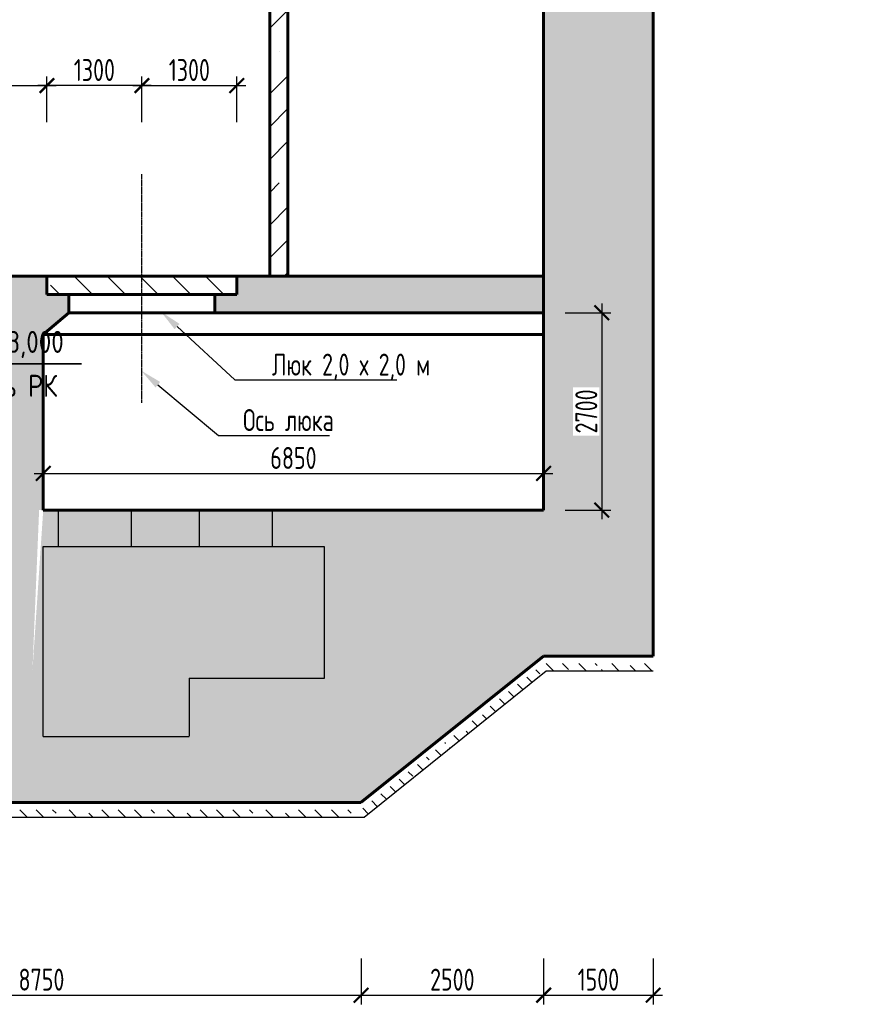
# Model space of a CAD drawing. Header units: millimetres. Extents: x 214111 to 284873, y 268617 to 319354.
# Tile 592 of 656: x 266096 to 277769, y 270625 to 284098. Entities that reach past the tile are written whole.
import ezdxf
from ezdxf import colors
from ezdxf.entities.mleader import LeaderData, LeaderLine
from ezdxf.enums import TextEntityAlignment as Align
from ezdxf.math import Vec2, Vec3

# ---------------------------------------------------------------- set-up
doc = ezdxf.new("R2010")
doc.units = ezdxf.units.MM
doc.linetypes.add('CENTER2', pattern=[28.575, 19.05, -3.175, 3.175, -3.175])
doc.linetypes.add('ГТО-1 Пунктир', pattern=[7, 5, -2])
doc.layers.get('0').update_dxf_attribs({"color": 250})
doc.layers.get('Defpoints').update_dxf_attribs({"color": 8})
for name, color, linetype in [('ГТО Основная', 2, 'Continuous'), ('ГТО-2_Размеры', 7, 'Continuous'), ('ОЗиМ Оси', 4, 'CENTER2'), ('ОЗИМ_Выноски', 2, 'Continuous')]:
    doc.layers.add(name, color=color, linetype=linetype)
doc.layers.add('ГТО-2_Бетон_060', color=3, linetype='Continuous', lineweight=60)
doc.layers.add('ГТО-2_Пунктир', color=151, linetype='ГТО-1 Пунктир', lineweight=25)
doc.layers.add('ГТО-2_Штриховка_018', color=7, linetype='Continuous', lineweight=18, true_color=0x6b6b6b)
doc.styles.add('RomanS', font='romans.shx', dxfattribs={"width": 0.7})
doc.dimstyles.new('MOSOBL 1-100 (мм)', dxfattribs={"dimscale": 100, "dimtxt": 3, "dimasz": 2, "dimexe": 1.25, "dimexo": 0.625, "dimtad": 1, "dimdec": 0, "dimzin": 9, "dimtxsty": 'RomanS', "dimblk": 'ARCHTICK', "dimcen": 2.5, "dimdle": 1.25, "dimclrd": 7, "dimclre": 7, "dimclrt": 2, "dimadec": 0, "dimazin": 0, "dimtfac": 1, "dimtdec": 0, "dimtmove": 1, "dimatfit": 3, "dimfxl": 1, "dimtfill": 1, "dimlwd": 25, "dimlwe": 25, "dimarcsym": 0})

# ---------------------------------------------------------------- blocks, each defined once
blk = doc.blocks.new('*U408')
at = {"color": 7, "lineweight": 25, "ltscale": 100}
blk.add_line((5.25, 0), (0, 0), dxfattribs=at)
at = {"color": 3, "lineweight": 60, "ltscale": 100}
for p, q in [((2.25, 0), (-0.75, -3)), ((5.25, -3), (2.25, 0))]:
    blk.add_line(p, q, dxfattribs=at)
at = {"color": 2, "lineweight": 35, "ltscale": 100}
for p, q in [((2.25, 0), (2.25, -8)), ((2.25, -8), (21.96, -8))]:
    blk.add_line(p, q, dxfattribs=at)
at = {"color": 2, "ltscale": 100, "style": 'RomanS', "width": 0.8, "flags": 8}
for tag, p in [('OTMETKA', (19.65, -5)), ('OTMETKA_2', (5.48, -11))]:
    blk.add_attdef(tag, text='', height=3, dxfattribs=at).set_placement(p, align=Align.MIDDLE_RIGHT)
blk = doc.blocks.new('A$C3BFD21FC')
at = {"layer": 'ГТО-2_Пунктир'}
for p, q in [((-6850, -3700), (-3000, -3700)), ((-6850, -6300), (-6850, -3700)), ((-3000, -5500), (-3000, -3700)), ((-4850, -5500), (-3000, -5500)), ((-4850, -5500), (-4850, -6300)), ((-6850, -6300), (-4850, -6300))]:
    blk.add_line(p, q, dxfattribs=at)
blk = doc.blocks.new('_ArchTick')
at = {"color": 0, "linetype": 'ByBlock', "const_width": 0.15}
blk.add_lwpolyline([(-0.5, -0.5), (0.5, 0.5)], dxfattribs=at)
blk = doc.blocks.new('*D416')
at = {"layer": 'Defpoints', "color": 0, "transparency": 16777216}
for p in [(269069, 283196), (267769, 281283), (269069, 280588)]:
    blk.add_point(p, dxfattribs=at)
at = {"layer": 'ГТО-2_Размеры', "color": 7, "lineweight": 25, "transparency": 16777216}
for p, q in [((267644, 283196), (269194, 283196)), ((267769, 282696), (267769, 283321)), ((269069, 282696), (269069, 283321))]:
    blk.add_line(p, q, dxfattribs=at)
at = {"layer": 'ГТО-2_Размеры', "color": 7, "lineweight": 25, "transparency": 16777216, "xscale": 200, "yscale": 200, "zscale": 200, "rotation": 180}
blk.add_blockref('_ArchTick', (267769, 283196), dxfattribs=at)
at = {"layer": 'ГТО-2_Размеры', "color": 7, "lineweight": 25, "transparency": 16777216, "xscale": 200, "yscale": 200, "zscale": 200}
blk.add_blockref('_ArchTick', (269069, 283196), dxfattribs=at)
at = {"layer": 'ГТО-2_Размеры', "color": 2, "transparency": 16777216, "insert": (268419, 283409), "char_height": 300, "attachment_point": 5, "style": 'RomanS', "bg_fill": 3, "box_fill_scale": 1.1, "bg_fill_color": 256, "bg_fill_true_color": 13158600, "bg_fill_transparency": 0}
blk.add_mtext('1300', dxfattribs=at)
blk = doc.blocks.new('*D417')
at = {"layer": 'Defpoints', "color": 0, "transparency": 16777216}
for p in [(266469, 283196), (267769, 281283), (266469, 280588)]:
    blk.add_point(p, dxfattribs=at)
at = {"layer": 'ГТО-2_Размеры', "color": 7, "lineweight": 25, "transparency": 16777216}
for p, q in [((267894, 283196), (266344, 283196)), ((266469, 282696), (266469, 283321)), ((267769, 282696), (267769, 283321))]:
    blk.add_line(p, q, dxfattribs=at)
at = {"layer": 'ГТО-2_Размеры', "color": 7, "lineweight": 25, "transparency": 16777216, "xscale": 200, "yscale": 200, "zscale": 200, "rotation": 180}
blk.add_blockref('_ArchTick', (266469, 283196), dxfattribs=at)
at = {"layer": 'ГТО-2_Размеры', "color": 7, "lineweight": 25, "transparency": 16777216, "xscale": 200, "yscale": 200, "zscale": 200}
blk.add_blockref('_ArchTick', (267769, 283196), dxfattribs=at)
at = {"layer": 'ГТО-2_Размеры', "color": 2, "transparency": 16777216, "insert": (267119, 283409), "char_height": 300, "attachment_point": 5, "style": 'RomanS', "bg_fill": 3, "box_fill_scale": 1.1, "bg_fill_color": 256, "bg_fill_true_color": 13158600, "bg_fill_transparency": 0}
blk.add_mtext('1300', dxfattribs=at)
blk = doc.blocks.new('*D425')
at = {"layer": 'Defpoints', "color": 0, "transparency": 16777216}
for p in [(266469, 283196), (264619, 282705), (266469, 280588)]:
    blk.add_point(p, dxfattribs=at)
at = {"layer": 'ГТО-2_Размеры', "color": 7, "lineweight": 25, "transparency": 16777216}
for p, q in [((264494, 283196), (266594, 283196)), ((264619, 282767), (264619, 283321)), ((266469, 282696), (266469, 283321))]:
    blk.add_line(p, q, dxfattribs=at)
at = {"layer": 'ГТО-2_Размеры', "color": 7, "lineweight": 25, "transparency": 16777216, "xscale": 200, "yscale": 200, "zscale": 200, "rotation": 180}
blk.add_blockref('_ArchTick', (264619, 283196), dxfattribs=at)
at = {"layer": 'ГТО-2_Размеры', "color": 7, "lineweight": 25, "transparency": 16777216, "xscale": 200, "yscale": 200, "zscale": 200}
blk.add_blockref('_ArchTick', (266469, 283196), dxfattribs=at)
at = {"layer": 'ГТО-2_Размеры', "color": 2, "transparency": 16777216, "insert": (265544, 283409), "char_height": 300, "attachment_point": 5, "style": 'RomanS', "bg_fill": 3, "box_fill_scale": 1.1, "bg_fill_color": 256, "bg_fill_true_color": 13158600, "bg_fill_transparency": 0}
blk.add_mtext('1850', dxfattribs=at)
blk = doc.blocks.new('*D437')
at = {"layer": 'Defpoints', "color": 0, "transparency": 16777216}
for p in [(270769, 273388), (262019, 270750), (270769, 270750)]:
    blk.add_point(p, dxfattribs=at)
at = {"layer": 'ГТО-2_Размеры', "color": 7, "lineweight": 25, "transparency": 16777216}
for p, q in [((270769, 271250), (270769, 270625)), ((262019, 270750), (262019, 270875)), ((261894, 270750), (270894, 270750))]:
    blk.add_line(p, q, dxfattribs=at)
at = {"layer": 'ГТО-2_Размеры', "color": 7, "lineweight": 25, "transparency": 16777216, "xscale": 200, "yscale": 200, "zscale": 200, "rotation": 180}
blk.add_blockref('_ArchTick', (262019, 270750), dxfattribs=at)
at = {"layer": 'ГТО-2_Размеры', "color": 7, "lineweight": 25, "transparency": 16777216, "xscale": 200, "yscale": 200, "zscale": 200}
blk.add_blockref('_ArchTick', (270769, 270750), dxfattribs=at)
at = {"layer": 'ГТО-2_Размеры', "color": 2, "transparency": 16777216, "insert": (266394, 270963), "char_height": 300, "attachment_point": 5, "style": 'RomanS', "bg_fill": 3, "box_fill_scale": 1.1, "bg_fill_color": 256, "bg_fill_true_color": 13158600, "bg_fill_transparency": 0}
blk.add_mtext('8750', dxfattribs=at)
blk = doc.blocks.new('*D438')
at = {"layer": 'Defpoints', "color": 0, "transparency": 16777216}
for p in [(273269, 275388), (270769, 273388), (273269, 270750)]:
    blk.add_point(p, dxfattribs=at)
at = {"layer": 'ГТО-2_Размеры', "color": 7, "lineweight": 25, "transparency": 16777216}
for p, q in [((270769, 271250), (270769, 270625)), ((273269, 271250), (273269, 270625)), ((270644, 270750), (273394, 270750))]:
    blk.add_line(p, q, dxfattribs=at)
at = {"layer": 'ГТО-2_Размеры', "color": 7, "lineweight": 25, "transparency": 16777216, "xscale": 200, "yscale": 200, "zscale": 200, "rotation": 180}
blk.add_blockref('_ArchTick', (270769, 270750), dxfattribs=at)
at = {"layer": 'ГТО-2_Размеры', "color": 7, "lineweight": 25, "transparency": 16777216, "xscale": 200, "yscale": 200, "zscale": 200}
blk.add_blockref('_ArchTick', (273269, 270750), dxfattribs=at)
at = {"layer": 'ГТО-2_Размеры', "color": 2, "transparency": 16777216, "insert": (272019, 270963), "char_height": 300, "attachment_point": 5, "style": 'RomanS', "bg_fill": 3, "box_fill_scale": 1.1, "bg_fill_color": 256, "bg_fill_true_color": 13158600, "bg_fill_transparency": 0}
blk.add_mtext('2500', dxfattribs=at)
blk = doc.blocks.new('*D439')
at = {"layer": 'Defpoints', "color": 0, "transparency": 16777216}
for p in [(273269, 275388), (274769, 275388), (274769, 270750)]:
    blk.add_point(p, dxfattribs=at)
at = {"layer": 'ГТО-2_Размеры', "color": 7, "lineweight": 25, "transparency": 16777216}
for p, q in [((273269, 271250), (273269, 270625)), ((274769, 271250), (274769, 270625)), ((273144, 270750), (274894, 270750))]:
    blk.add_line(p, q, dxfattribs=at)
at = {"layer": 'ГТО-2_Размеры', "color": 7, "lineweight": 25, "transparency": 16777216, "xscale": 200, "yscale": 200, "zscale": 200, "rotation": 180}
blk.add_blockref('_ArchTick', (273269, 270750), dxfattribs=at)
at = {"layer": 'ГТО-2_Размеры', "color": 7, "lineweight": 25, "transparency": 16777216, "xscale": 200, "yscale": 200, "zscale": 200}
blk.add_blockref('_ArchTick', (274769, 270750), dxfattribs=at)
at = {"layer": 'ГТО-2_Размеры', "color": 2, "transparency": 16777216, "insert": (274019, 270963), "char_height": 300, "attachment_point": 5, "style": 'RomanS', "bg_fill": 3, "box_fill_scale": 1.1, "bg_fill_color": 256, "bg_fill_true_color": 13158600, "bg_fill_transparency": 0}
blk.add_mtext('1500', dxfattribs=at)
blk = doc.blocks.new('*D440')
at = {"layer": 'Defpoints', "color": 0, "transparency": 16777216}
for p in [(273269, 280088), (273269, 277388), (274065, 277388)]:
    blk.add_point(p, dxfattribs=at)
at = {"layer": 'ГТО-2_Размеры', "color": 7, "lineweight": 25, "transparency": 16777216}
for p, q in [((274065, 280213), (274065, 277263)), ((273565, 280088), (274190, 280088)), ((273565, 277388), (274190, 277388))]:
    blk.add_line(p, q, dxfattribs=at)
at = {"layer": 'ГТО-2_Размеры', "color": 7, "lineweight": 25, "transparency": 16777216, "xscale": 200, "yscale": 200, "zscale": 200}
for p, rotation in [((274065, 280088), 90), ((274065, 277388), 270)]:
    blk.add_blockref('_ArchTick', p, dxfattribs=dict(at, rotation=rotation))
at = {"layer": 'ГТО-2_Размеры', "color": 2, "transparency": 16777216, "insert": (273853, 278738), "char_height": 300, "attachment_point": 5, "rotation": 90, "style": 'RomanS', "bg_fill": 3, "box_fill_scale": 1.1, "bg_fill_color": 256, "bg_fill_true_color": 13158600, "bg_fill_transparency": 0}
blk.add_mtext('2700', dxfattribs=at)
blk = doc.blocks.new('*D441')
at = {"layer": 'Defpoints', "color": 0, "transparency": 16777216}
for p in [(273269, 277889), (266419, 277729), (273269, 277729)]:
    blk.add_point(p, dxfattribs=at)
at = {"layer": 'ГТО-2_Размеры', "color": 7, "lineweight": 25, "transparency": 16777216}
for p, q in [((266419, 277792), (266419, 278014)), ((273269, 277792), (273269, 278014)), ((266294, 277889), (273394, 277889))]:
    blk.add_line(p, q, dxfattribs=at)
at = {"layer": 'ГТО-2_Размеры', "color": 7, "lineweight": 25, "transparency": 16777216, "xscale": 200, "yscale": 200, "zscale": 200, "rotation": 180}
blk.add_blockref('_ArchTick', (266419, 277889), dxfattribs=at)
at = {"layer": 'ГТО-2_Размеры', "color": 7, "lineweight": 25, "transparency": 16777216, "xscale": 200, "yscale": 200, "zscale": 200}
blk.add_blockref('_ArchTick', (273269, 277889), dxfattribs=at)
at = {"layer": 'ГТО-2_Размеры', "color": 2, "transparency": 16777216, "insert": (269844, 278101), "char_height": 300, "attachment_point": 5, "style": 'RomanS', "bg_fill": 3, "box_fill_scale": 1.1, "bg_fill_color": 256, "bg_fill_true_color": 13158600, "bg_fill_transparency": 0}
blk.add_mtext('6850', dxfattribs=at)

msp = doc.modelspace()

# ---------------------------------------------------------------- hatches: boundary and pattern name
at = {"layer": 'ГТО-2_Штриховка_018'}
h = msp.add_hatch(dxfattribs=at)
h.set_pattern_fill('ANSI35', color=256, scale=100)
h.set_pattern_definition([(45, (219582.2, 168487.46), (-449.0128, 449.0128), []), (45, (220031.2, 168487.46), (-449.0128, 449.0128), [793.75, -158.75, 0, -158.75])])
h.paths.add_polyline_path([(269768.6, 286188.1), (269518.6, 286188.1), (269518.6, 280588.1), (269768.6, 280588.1)])
h = msp.add_hatch(dxfattribs=at)
h.set_pattern_fill('ANSI35', color=256, scale=100, angle=90)
h.set_pattern_definition([(135, (-878127.63, 803227.4), (-449.0128, -449.0128), []), (135, (-878127.63, 803676.4), (-449.0128, -449.0128), [793.75, -158.75, 0, -158.75])])
h.paths.add_polyline_path([(266468.6, 280588.1), (269068.6, 280588.1), (269068.6, 280338.1), (266468.6, 280338.1)])
h = msp.add_hatch(dxfattribs=at)
h.set_pattern_fill('ANSI33', color=256, scale=50, angle=90)
h.set_pattern_definition([(135, (-708605.77, 100988.08), (-224.5064, -224.5064), []), (135, (-708605.77, 101212.6), (-224.5064, -224.5064), [158.75, -79.375])])
h.paths.add_polyline_path([(273303.5, 275188.1), (274768.6, 275188.1), (274768.6, 275288.1), (273268.6, 275288.1), (270768.6, 273288.1), (262768.6, 273288.1), (262768.6, 273188.1), (270811.4, 273188.1)])

# ---------------------------------------------------------------- linework, layer by layer
at = {"layer": 'ГТО Основная', "color": 3}
for points in [[(219721.8, 277088.1), (223521.4, 273188.1), (270811.4, 273188.1), (273303.5, 275188.1)], [(273303.5, 275188.1), (274768.6, 275188.1)]]:
    msp.add_lwpolyline(points, dxfattribs=at)
at = {"layer": 'ГТО-2_Бетон_060'}
for p, q in [((274768.6, 275388.1), (274768.6, 297288.1)), ((269518.6, 286188.1), (269518.6, 280588.1)), ((269768.6, 286188.1), (269768.6, 280588.1)), ((273268.6, 286188.1), (273268.6, 277388.1)), ((264562, 280588.1), (273268.6, 280588.1)), ((266468.6, 280338.1), (266468.6, 280588.1)), ((269068.6, 280588.1), (269068.6, 280338.1)), ((269068.6, 280338.1), (266468.6, 280338.1)), ((266768.6, 280088.1), (266768.6, 280338.1)), ((268768.6, 280338.1), (268768.6, 280088.1)), ((273268.6, 280088.1), (266768.6, 280088.1)), ((266418.6, 279788.1), (266418.6, 277388.1)), ((266418.6, 277388.1), (273268.6, 277388.1)), ((273268.6, 275388.1), (270768.6, 273388.1)), ((274768.6, 275388.1), (273268.6, 275388.1)), ((223568.6, 273388.1), (270768.6, 273388.1))]:
    msp.add_line(p, q, dxfattribs=at)
for points in [[(266468.6, 280588.1), (269068.6, 280588.1)], [(266418.6, 279788.1), (266768.6, 280088.1)], [(273268.6, 280088.1), (266768.6, 280088.1)], [(273268.6, 279788.1), (266418.6, 279788.1)]]:
    msp.add_lwpolyline(points, dxfattribs=at)
at = {"layer": 'ГТО-2_Пунктир'}
for points in [[(266623.6, 277388.1), (266623.6, 276887.9)], [(267623.6, 277388.1), (267623.6, 276887.9)], [(268553.6, 277388.1), (268553.6, 276887.9)], [(269553.6, 277388.1), (269553.6, 276887.9)]]:
    msp.add_lwpolyline(points, dxfattribs=at)
at = {"layer": 'ОЗиМ Оси'}
msp.add_line((267768.6, 278853.3), (267768.6, 281983.3), dxfattribs=at)

# ---------------------------------------------------------------- block references
at = {"layer": 'ГТО-2_Размеры'}
ref = msp.add_blockref('*U408', (264745.8, 280188.1), dxfattribs=dict(at, xscale=100, yscale=100, zscale=100))
ref.add_attrib('OTMETKA', '613,000', dxfattribs={"layer": '0', "color": 2, "ltscale": 100, "height": 300, "style": 'RomanS', "width": 0.8}).set_placement((266699.8, 279688.5), align=Align.MIDDLE_RIGHT)
ref.add_attrib('OTMETKA_2', 'Ось РК', dxfattribs={"layer": '0', "color": 2, "ltscale": 100, "height": 300, "style": 'RomanS', "width": 0.8}).set_placement((266608.2, 279088.5), align=Align.MIDDLE_RIGHT)
msp.add_blockref('A$C3BFD21FC', (273268.6, 280588.1), dxfattribs=at)

# ---------------------------------------------------------------- leaders
at = {"layer": 'ОЗИМ_Выноски'}
ml = msp.add_multileader_mtext('Standard', dxfattribs=at)
ml.set_content('{\\C2;Люк 2,0 х 2,0 м}', color=256, style='RomanS')
ml.set_leader_properties(color=7, lineweight=25)
ml.build(insert=Vec2(0, 0))
ml.multileader.update_dxf_attribs({"has_dogleg": 0, "text_left_attachment_type": 6, "text_right_attachment_type": 6, "dogleg_length": 0, "arrow_head_size": 300})
ctx = ml.context
ctx.base_point, ctx.char_height, ctx.arrow_head_size, ctx.landing_gap_size, ctx.plane_origin = Vec3(269042.7, 279168.5), 300, 300, 200, Vec3(267546.4, 282806.6)
ctx.left_attachment, ctx.right_attachment, ctx.text_align_type = 6, 6, 1
notes = []
notes.append((ctx, [(1, (1, 1, 0), (269042.7, 279168.5), (1, 0), 0, [(0, [(268030.1, 280102.7)], 0, [])])]))
ctx.mtext.insert, ctx.mtext.alignment, ctx.mtext.flow_direction = Vec3(270632.7, 279528.5), 2, 5
ml = msp.add_multileader_mtext('Standard', dxfattribs=at)
ml.set_content('{\\C2;Ось люка}', color=256, style='RomanS')
ml.set_leader_properties(color=7, lineweight=25)
ml.build(insert=Vec2(0, 0))
ml.multileader.update_dxf_attribs({"has_dogleg": 0, "text_left_attachment_type": 6, "text_right_attachment_type": 6, "dogleg_length": 0, "arrow_head_size": 300})
ctx = ml.context
ctx.base_point, ctx.char_height, ctx.arrow_head_size, ctx.landing_gap_size, ctx.plane_origin = Vec3(268815.8, 278409.1), 300, 300, 200, Vec3(270489.4, 278615.2)
ctx.left_attachment, ctx.right_attachment, ctx.text_align_type = 6, 6, 1
notes.append((ctx, [(1, (1, 1, 0), (268815.8, 278409.1), (1, 0), 0, [(0, [(267758.6, 279296.1)], 0, [])])]))
ctx.mtext.insert, ctx.mtext.alignment, ctx.mtext.flow_direction = Vec3(269775.8, 278769.1), 2, 5
for ctx, leaders in notes:
    for number, flags, end, landing, length, lines in leaders:
        leader = LeaderData()
        leader.index, (leader.has_last_leader_line, leader.has_dogleg_vector, leader.attachment_direction) = number, flags
        leader.last_leader_point, leader.dogleg_vector, leader.dogleg_length = Vec3(end), Vec3(landing), length
        for number, points, colour, breaks in lines:
            line = LeaderLine()
            line.index, line.vertices, line.color, line.breaks = number, Vec3.list(points), colors.encode_raw_color(colour), breaks
            leader.lines.append(line)
        ctx.leaders.append(leader)

# ---------------------------------------------------------------- next in the draw order: dimensions: what is measured, and where the dimension line sits
at = {"layer": 'ГТО-2_Размеры', "color": 1}
dim = msp.add_linear_dim(base=(269068.6, 283196.3), p1=(267768.6, 281282.9), p2=(269068.6, 280588.1), dimstyle='MOSOBL 1-100 (мм)', override={"dimfxl": 5, "dimfxlon": 1}, dxfattribs=at)
dim.commit()
dim.dimension.update_dxf_attribs({"geometry": '*D416', "text_midpoint": (268418.6, 283408.8)})

# ---------------------------------------------------------------- next in the draw order: dimensions: what is measured, and where the dimension line sits
dim = msp.add_linear_dim(base=(266468.6, 283196.3), p1=(267768.6, 281282.9), p2=(266468.6, 280588.1), dimstyle='MOSOBL 1-100 (мм)', override={"dimfxl": 5, "dimfxlon": 1}, dxfattribs=at)
dim.commit()
dim.dimension.update_dxf_attribs({"geometry": '*D417', "text_midpoint": (267118.6, 283408.8)})

# ---------------------------------------------------------------- next in the draw order: hatches: boundary and pattern name
at = {"layer": 'ГТО-2_Штриховка_018'}
h = msp.add_hatch(dxfattribs=at)
h.set_pattern_fill('ANSI35', color=256, scale=100)
h.set_pattern_definition([(45, (-196417.1, -923498.2), (-449.0128, 449.0128), []), (45, (-195968.06, -923498.2), (-449.0128, 449.0128), [793.75, -158.75, 0, -158.75])])
h.paths.add_polyline_path([(219771.1, 277297.5), (219771.1, 299688.1), (221971.1, 299688.1), (221971.1, 299188.1), (223028.6, 299188.1), (223028.6, 298688.1), (224028.6, 298688.1), (224028.6, 299697.5), (222171.1, 299697.5), (222171.1, 299838.1), (218271.1, 299838.1), (218271.1, 299697.5), (218271.1, 299695.8), (218271.1, 277297.5)])
h.paths.add_polyline_path([(264778.6, 298688.1), (265778.6, 298688.1), (265778.6, 299438.1), (265478.6, 299438.1), (265478.6, 299688.1), (264778.6, 299688.1)])
h.paths.add_polyline_path([(258028.8, 298697.5), (259028.8, 298697.5), (259028.8, 299688.1), (258028.8, 299688.1)])
h.paths.add_polyline_path([(237028.6, 298697.5), (238028.6, 298697.5), (238028.6, 299697.5), (237028.6, 299697.5)])
edge = h.paths.add_edge_path()
edge.add_line((223079.1, 280597.5), (223079.1, 279632.5))
edge.add_line((223079.1, 279632.5), (223079.1, 279597.5))
edge.add_line((223079.1, 279597.5), (219779.1, 279597.5))
edge.add_line((219779.1, 279597.5), (219779.1, 277297.5))
edge.add_line((219779.1, 277297.5), (223531.9, 273297.5))
edge.add_line((223531.9, 273297.5), (227023.6, 273397.5))
edge.add_line((227023.6, 273397.5), (227023.6, 275420.9))
edge.add_line((227023.6, 275420.9), (226248.2, 275400.9))
edge.add_arc((226281.8, 275877.2), 477.5, 183.28017, 265.96349, ccw=False)
edge.add_line((225805.1, 275849.9), (225966.8, 277115.1))
edge.add_line((225966.8, 277115.1), (226204.1, 279572.7))
edge.add_line((226204.1, 279572.7), (226033.1, 279572.7))
edge.add_line((226033.1, 279572.7), (226033.1, 279612.7))
edge.add_line((226033.1, 279612.7), (225746.1, 279612.2))
edge.add_line((225746.1, 279612.2), (225694.4, 279652.2))
edge.add_line((225694.4, 279652.2), (225705.6, 279736.1))
edge.add_line((225705.6, 279736.1), (225705.6, 279784))
edge.add_line((225705.6, 279784), (225700.6, 279875.2))
edge.add_line((225700.6, 279875.2), (225498, 279863.5))
edge.add_arc((224735.2, 280163.6), 819.7, 265.68899, 338.52838, ccw=False)
edge.add_arc((224693.3, 280181.9), 835.9, 150.17871, 268.65227, ccw=False)
edge.add_line((223968.1, 280597.5), (223079.1, 280597.5))
h.paths.add_polyline_path([(224416.6, 276501.3), (224310.4, 276552.5), (225486.4, 276552.5), (225592.6, 276501.3)], flags=16)
edge = h.paths.add_edge_path()
edge.add_arc((233243.2, 279626), 37.5, 0, 360)
edge = h.paths.add_edge_path()
edge.add_line((266418.6, 277388.1), (266418.6, 279788.1))
edge.add_line((266418.6, 279788.1), (266768.6, 280088.1))
edge.add_line((266768.6, 280088.1), (266771.1, 280338.1))
edge.add_line((266771.1, 280338.1), (266471.1, 280338.1))
edge.add_line((266471.1, 280338.1), (266471.1, 280588.1))
edge.add_line((266471.1, 280588.1), (265671.1, 280588.1))
edge.add_line((265671.1, 280588.1), (265671.1, 280597.9))
edge.add_line((265671.1, 280597.9), (264582.7, 280597.5))
edge.add_arc((264095, 280197.7), 630.7, -0.00976, 39.35181, ccw=False)
edge.add_arc((264095.4, 280196.1), 630.2, -150.4091, 0.13491, ccw=False)
edge.add_line((263547.4, 279884.8), (263349.3, 279876.5))
edge.add_line((263349.3, 279876.5), (263346.8, 279652.3))
edge.add_line((263346.8, 279652.3), (263306.8, 279622.3))
edge.add_line((263306.8, 279622.3), (263019.3, 279604.8))
edge.add_line((263019.3, 279604.8), (263019.3, 279582.3))
edge.add_line((263019.3, 279582.3), (262999.3, 279582.3))
edge.add_line((262999.3, 279582.3), (262849.3, 279571.9))
edge.add_line((262849.3, 279571.9), (262925.2, 278785.8))
edge.add_line((262925.2, 278785.8), (262941.3, 278619.1))
edge.add_line((262941.3, 278619.1), (262959, 278435.5))
edge.add_line((262959, 278435.5), (262975.9, 278260.2))
edge.add_line((262975.9, 278260.2), (263065.5, 277124.5))
edge.add_line((263065.5, 277124.5), (263247.3, 275859.5))
edge.add_arc((262669.5, 275981.3), 590.5, 280.69442, 348.09357, ccw=False)
edge.add_line((262779.1, 275401.1), (262039.3, 275421.1))
edge.add_line((262039.3, 275421.1), (262039.3, 273397.5))
edge.add_line((262039.3, 273397.5), (266271.1, 273397.5))
edge.add_line((266271.1, 273397.5), (266271.1, 275197.6))
edge.add_line((266271.1, 275197.6), (266418.6, 277388.1))
h.paths.add_polyline_path([(251031.3, 298697.5), (252031.3, 298697.5), (252031.3, 299697.5), (251031.3, 299697.5)])
h.paths.add_polyline_path([(230028.6, 298688.1), (231028.6, 298688.1), (231028.6, 299688.1), (230028.6, 299688.1)])
h.paths.add_polyline_path([(244028.6, 298697.5), (245028.6, 298697.5), (245028.6, 299697.5), (244028.6, 299697.5)])
edge = h.paths.add_edge_path()
edge.add_line((255039.3, 277199.7), (255039.3, 277197.5))
edge.add_line((255039.3, 277197.5), (255072, 277197.5))
edge.add_arc((255072, 277447.5), 250, 262.47734, 270, ccw=False)
h.paths.add_polyline_path([(266418.6, 274287.9), (266418.6, 276887.9), (266418.6, 275087.9)], flags=16)
h.paths.add_polyline_path([(266362.2, 277388.1), (266271.1, 275197.6), (266271.1, 273397.5), (270768.6, 273388.1), (273268.6, 275388.1), (274768.6, 275388.1), (274768.6, 297288.1), (277768.6, 298288.1), (277768.6, 299688.1), (269078.6, 299688.1), (269078.6, 299447.5), (268778.6, 299447.5), (268778.6, 298697.5), (269778.6, 298688.1), (269778.6, 299183.4), (273271.1, 299192.8), (273271.1, 286697.5), (269521.1, 286697.5), (269521.1, 286447.5), (269221.1, 286447.5), (269221.1, 286197.5), (273271.1, 286197.5), (273271.1, 280588.1), (269071.1, 280588.1), (269071.1, 280338.1), (268771.1, 280338.1), (268771.1, 280088.1), (273271.1, 280088.1), (273271.1, 277388.1)])

# ---------------------------------------------------------------- next in the draw order: dimensions: what is measured, and where the dimension line sits
at = {"layer": 'ГТО-2_Размеры', "color": 1}
dim = msp.add_linear_dim(base=(266468.6, 283196.3), p1=(264618.6, 282704.7), p2=(266468.6, 280588.1), dimstyle='MOSOBL 1-100 (мм)', override={"dimfxl": 5, "dimfxlon": 1}, dxfattribs=at)
dim.commit()
dim.dimension.update_dxf_attribs({"geometry": '*D425', "text_midpoint": (265543.6, 283408.8)})
dim = msp.add_linear_dim(base=(274065.4, 277388.1), p1=(273268.6, 280088.1), p2=(273268.6, 277388.1), angle=90, dimstyle='MOSOBL 1-100 (мм)', override={"dimfxl": 5, "dimfxlon": 1}, dxfattribs=at)
dim.commit()
dim.dimension.update_dxf_attribs({"geometry": '*D440', "text_midpoint": (273852.9, 278738.1)})
at = {"layer": 'ГТО-2_Размеры'}
dim = msp.add_linear_dim(base=(270768.6, 270750.4), p1=(262018.6, 270750.4), p2=(270768.6, 273388.1), dimstyle='MOSOBL 1-100 (мм)', override={"dimfxl": 5, "dimfxlon": 1}, dxfattribs=at)
dim.commit()
dim.dimension.update_dxf_attribs({"geometry": '*D437', "text_midpoint": (266393.6, 270962.9)})

# ---------------------------------------------------------------- next in the draw order: dimensions: what is measured, and where the dimension line sits
at = {"layer": 'ГТО-2_Размеры', "color": 1}
dim = msp.add_linear_dim(base=(273268.6, 277888.7), p1=(266418.6, 277729.3), p2=(273268.6, 277729.3), dimstyle='MOSOBL 1-100 (мм)', override={"dimfxl": 5, "dimfxlon": 1}, dxfattribs=at)
dim.commit()
dim.dimension.update_dxf_attribs({"geometry": '*D441', "text_midpoint": (269843.6, 278101.2)})
at = {"layer": 'ГТО-2_Размеры'}
dim = msp.add_linear_dim(base=(273268.6, 270750.4), p1=(270768.6, 273388.1), p2=(273268.6, 275388.1), dimstyle='MOSOBL 1-100 (мм)', override={"dimfxl": 5, "dimfxlon": 1}, dxfattribs=at)
dim.commit()
dim.dimension.update_dxf_attribs({"geometry": '*D438', "text_midpoint": (272018.6, 270962.9)})

# ---------------------------------------------------------------- next in the draw order: dimensions: what is measured, and where the dimension line sits
dim = msp.add_linear_dim(base=(274768.6, 270750.4), p1=(273268.6, 275388.1), p2=(274768.6, 275388.1), dimstyle='MOSOBL 1-100 (мм)', override={"dimfxl": 5, "dimfxlon": 1}, dxfattribs=at)
dim.commit()
dim.dimension.update_dxf_attribs({"geometry": '*D439', "text_midpoint": (274018.6, 270962.9)})

doc.saveas('drawing.dxf')
